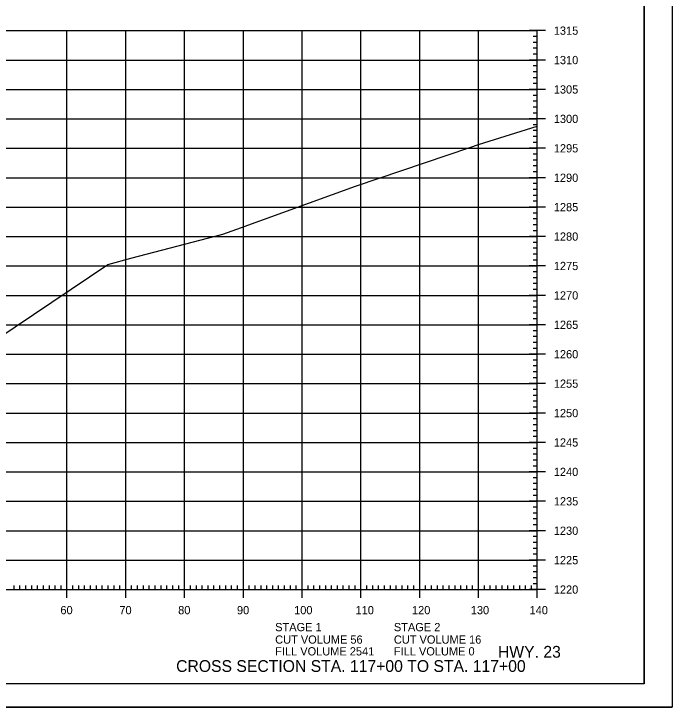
# Model space of a CAD drawing. Extents: x 1406028 to 1412453, y 321733 to 325986.
# Drawn here: x 1406640.9 to 1406752.8, y 324492.7 to 324610.6 of the extents above; entities that cross this region are included whole.
import ezdxf

# ---------------------------------------------------------------- set-up
doc = ezdxf.new("R2010")
doc.units = 0
for name, color, linetype in [('R_Axis', 7, 'Continuous'), ('R_Axis Annot', 7, 'Continuous'), ('R_Border', 7, 'Continuous'), ('R_Draft', 7, 'Continuous'), ('R_Exist Surface', 7, 'Continuous'), ('R_Grid', 7, 'Continuous'), ('R_No Plot', 7, 'Continuous')]:
    doc.layers.add(name, color=color, linetype=linetype)

msp = doc.modelspace()

# ---------------------------------------------------------------- linework, layer by layer
at = {"layer": 'R_Axis'}
for p, q in [((1406731.29, 324607.71), (1406728.49, 324607.71)), ((1406729.89, 324512.71), (1406729.89, 324607.71)), ((1406729.89, 324606.71), (1406729.19, 324606.71)), ((1406729.89, 324605.71), (1406729.19, 324605.71)), ((1406729.89, 324604.71), (1406729.19, 324604.71)), ((1406731.29, 324602.71), (1406728.49, 324602.71)), ((1406729.89, 324603.71), (1406729.19, 324603.71)), ((1406729.89, 324601.71), (1406729.19, 324601.71)), ((1406729.89, 324600.71), (1406729.19, 324600.71)), ((1406729.89, 324599.71), (1406729.19, 324599.71)), ((1406729.89, 324598.71), (1406729.19, 324598.71)), ((1406731.29, 324597.71), (1406728.49, 324597.71)), ((1406729.89, 324596.71), (1406729.19, 324596.71)), ((1406729.89, 324595.71), (1406729.19, 324595.71)), ((1406729.89, 324594.71), (1406729.19, 324594.71)), ((1406729.89, 324593.71), (1406729.19, 324593.71)), ((1406731.29, 324592.71), (1406728.49, 324592.71)), ((1406729.89, 324591.71), (1406729.19, 324591.71)), ((1406729.89, 324590.71), (1406729.19, 324590.71)), ((1406729.89, 324589.71), (1406729.19, 324589.71)), ((1406729.89, 324588.71), (1406729.19, 324588.71)), ((1406731.29, 324587.71), (1406728.49, 324587.71)), ((1406729.89, 324586.71), (1406729.19, 324586.71)), ((1406729.89, 324585.71), (1406729.19, 324585.71)), ((1406729.89, 324584.71), (1406729.19, 324584.71)), ((1406729.89, 324583.71), (1406729.19, 324583.71)), ((1406731.29, 324582.71), (1406728.49, 324582.71)), ((1406729.89, 324581.71), (1406729.19, 324581.71)), ((1406729.89, 324580.71), (1406729.19, 324580.71)), ((1406729.89, 324579.71), (1406729.19, 324579.71)), ((1406729.89, 324578.71), (1406729.19, 324578.71)), ((1406731.29, 324577.71), (1406728.49, 324577.71)), ((1406729.89, 324576.71), (1406729.19, 324576.71)), ((1406729.89, 324575.71), (1406729.19, 324575.71)), ((1406729.89, 324574.71), (1406729.19, 324574.71)), ((1406729.89, 324573.71), (1406729.19, 324573.71)), ((1406731.29, 324572.71), (1406728.49, 324572.71)), ((1406729.89, 324571.71), (1406729.19, 324571.71)), ((1406729.89, 324570.71), (1406729.19, 324570.71)), ((1406729.89, 324569.71), (1406729.19, 324569.71)), ((1406729.89, 324568.71), (1406729.19, 324568.71)), ((1406731.29, 324567.71), (1406728.49, 324567.71)), ((1406729.89, 324566.71), (1406729.19, 324566.71)), ((1406729.89, 324565.71), (1406729.19, 324565.71)), ((1406729.89, 324564.71), (1406729.19, 324564.71)), ((1406729.89, 324563.71), (1406729.19, 324563.71)), ((1406731.29, 324562.71), (1406728.49, 324562.71)), ((1406729.89, 324561.71), (1406729.19, 324561.71)), ((1406729.89, 324560.71), (1406729.19, 324560.71)), ((1406729.89, 324559.71), (1406729.19, 324559.71)), ((1406729.89, 324558.71), (1406729.19, 324558.71)), ((1406731.29, 324557.71), (1406728.49, 324557.71)), ((1406729.89, 324556.71), (1406729.19, 324556.71)), ((1406729.89, 324555.71), (1406729.19, 324555.71)), ((1406729.89, 324554.71), (1406729.19, 324554.71)), ((1406729.89, 324553.71), (1406729.19, 324553.71)), ((1406731.29, 324552.71), (1406728.49, 324552.71)), ((1406729.89, 324551.71), (1406729.19, 324551.71)), ((1406729.89, 324550.71), (1406729.19, 324550.71)), ((1406729.89, 324549.71), (1406729.19, 324549.71)), ((1406729.89, 324548.71), (1406729.19, 324548.71)), ((1406731.29, 324547.71), (1406728.49, 324547.71)), ((1406729.89, 324546.71), (1406729.19, 324546.71)), ((1406729.89, 324545.71), (1406729.19, 324545.71)), ((1406729.89, 324544.71), (1406729.19, 324544.71)), ((1406729.89, 324543.71), (1406729.19, 324543.71)), ((1406731.29, 324542.71), (1406728.49, 324542.71)), ((1406729.89, 324541.71), (1406729.19, 324541.71)), ((1406729.89, 324540.71), (1406729.19, 324540.71)), ((1406729.89, 324539.71), (1406729.19, 324539.71)), ((1406729.89, 324538.71), (1406729.19, 324538.71)), ((1406731.29, 324537.71), (1406728.49, 324537.71)), ((1406729.89, 324536.71), (1406729.19, 324536.71)), ((1406729.89, 324535.71), (1406729.19, 324535.71)), ((1406729.89, 324534.71), (1406729.19, 324534.71)), ((1406729.89, 324533.71), (1406729.19, 324533.71)), ((1406731.29, 324532.71), (1406728.49, 324532.71)), ((1406729.89, 324531.71), (1406729.19, 324531.71)), ((1406729.89, 324530.71), (1406729.19, 324530.71)), ((1406729.89, 324529.71), (1406729.19, 324529.71)), ((1406729.89, 324528.71), (1406729.19, 324528.71)), ((1406731.29, 324527.71), (1406728.49, 324527.71)), ((1406729.89, 324526.71), (1406729.19, 324526.71)), ((1406729.89, 324525.71), (1406729.19, 324525.71)), ((1406729.89, 324524.71), (1406729.19, 324524.71)), ((1406729.89, 324523.71), (1406729.19, 324523.71)), ((1406731.29, 324522.71), (1406728.49, 324522.71)), ((1406729.89, 324521.71), (1406729.19, 324521.71)), ((1406729.89, 324520.71), (1406729.19, 324520.71)), ((1406729.89, 324519.71), (1406729.19, 324519.71)), ((1406729.89, 324518.71), (1406729.19, 324518.71)), ((1406731.29, 324517.71), (1406728.49, 324517.71)), ((1406729.89, 324516.71), (1406729.19, 324516.71)), ((1406729.89, 324515.71), (1406729.19, 324515.71)), ((1406729.89, 324514.71), (1406729.19, 324514.71)), ((1406640.89, 324512.71), (1406640.89, 324513.41)), ((1406641.89, 324512.71), (1406641.89, 324513.41)), ((1406642.89, 324512.71), (1406642.89, 324513.41)), ((1406643.89, 324512.71), (1406643.89, 324513.41)), ((1406644.89, 324512.71), (1406644.89, 324513.41)), ((1406645.89, 324512.71), (1406645.89, 324513.41)), ((1406646.89, 324512.71), (1406646.89, 324513.41)), ((1406647.89, 324512.71), (1406647.89, 324513.41)), ((1406648.89, 324512.71), (1406648.89, 324513.41)), ((1406649.89, 324511.31), (1406649.89, 324514.11)), ((1406650.89, 324512.71), (1406650.89, 324513.41)), ((1406651.89, 324512.71), (1406651.89, 324513.41)), ((1406652.89, 324512.71), (1406652.89, 324513.41)), ((1406653.89, 324512.71), (1406653.89, 324513.41)), ((1406654.89, 324512.71), (1406654.89, 324513.41)), ((1406655.89, 324512.71), (1406655.89, 324513.41)), ((1406656.89, 324512.71), (1406656.89, 324513.41)), ((1406657.89, 324512.71), (1406657.89, 324513.41)), ((1406658.89, 324512.71), (1406658.89, 324513.41)), ((1406659.89, 324511.31), (1406659.89, 324514.11)), ((1406660.89, 324512.71), (1406660.89, 324513.41)), ((1406661.89, 324512.71), (1406661.89, 324513.41)), ((1406662.89, 324512.71), (1406662.89, 324513.41)), ((1406663.89, 324512.71), (1406663.89, 324513.41)), ((1406664.89, 324512.71), (1406664.89, 324513.41)), ((1406665.89, 324512.71), (1406665.89, 324513.41)), ((1406666.89, 324512.71), (1406666.89, 324513.41)), ((1406667.89, 324512.71), (1406667.89, 324513.41)), ((1406668.89, 324512.71), (1406668.89, 324513.41)), ((1406669.89, 324511.31), (1406669.89, 324514.11)), ((1406670.89, 324512.71), (1406670.89, 324513.41)), ((1406671.89, 324512.71), (1406671.89, 324513.41)), ((1406672.89, 324512.71), (1406672.89, 324513.41)), ((1406673.89, 324512.71), (1406673.89, 324513.41)), ((1406674.89, 324512.71), (1406674.89, 324513.41)), ((1406675.89, 324512.71), (1406675.89, 324513.41)), ((1406676.89, 324512.71), (1406676.89, 324513.41)), ((1406677.89, 324512.71), (1406677.89, 324513.41)), ((1406678.89, 324512.71), (1406678.89, 324513.41)), ((1406679.89, 324511.31), (1406679.89, 324514.11)), ((1406680.89, 324512.71), (1406680.89, 324513.41)), ((1406681.89, 324512.71), (1406681.89, 324513.41)), ((1406682.89, 324512.71), (1406682.89, 324513.41)), ((1406683.89, 324512.71), (1406683.89, 324513.41)), ((1406684.89, 324512.71), (1406684.89, 324513.41)), ((1406685.89, 324512.71), (1406685.89, 324513.41)), ((1406686.89, 324512.71), (1406686.89, 324513.41)), ((1406687.89, 324512.71), (1406687.89, 324513.41)), ((1406688.89, 324512.71), (1406688.89, 324513.41)), ((1406689.89, 324511.31), (1406689.89, 324514.11)), ((1406690.89, 324512.71), (1406690.89, 324513.41)), ((1406691.89, 324512.71), (1406691.89, 324513.41)), ((1406692.89, 324512.71), (1406692.89, 324513.41)), ((1406693.89, 324512.71), (1406693.89, 324513.41)), ((1406694.89, 324512.71), (1406694.89, 324513.41)), ((1406695.89, 324512.71), (1406695.89, 324513.41)), ((1406696.89, 324512.71), (1406696.89, 324513.41)), ((1406697.89, 324512.71), (1406697.89, 324513.41)), ((1406698.89, 324512.71), (1406698.89, 324513.41)), ((1406699.89, 324511.31), (1406699.89, 324514.11)), ((1406700.89, 324512.71), (1406700.89, 324513.41)), ((1406701.89, 324512.71), (1406701.89, 324513.41)), ((1406702.89, 324512.71), (1406702.89, 324513.41)), ((1406703.89, 324512.71), (1406703.89, 324513.41)), ((1406704.89, 324512.71), (1406704.89, 324513.41)), ((1406705.89, 324512.71), (1406705.89, 324513.41)), ((1406706.89, 324512.71), (1406706.89, 324513.41)), ((1406707.89, 324512.71), (1406707.89, 324513.41)), ((1406708.89, 324512.71), (1406708.89, 324513.41)), ((1406709.89, 324511.31), (1406709.89, 324514.11)), ((1406710.89, 324512.71), (1406710.89, 324513.41)), ((1406711.89, 324512.71), (1406711.89, 324513.41)), ((1406712.89, 324512.71), (1406712.89, 324513.41)), ((1406713.89, 324512.71), (1406713.89, 324513.41)), ((1406714.89, 324512.71), (1406714.89, 324513.41)), ((1406715.89, 324512.71), (1406715.89, 324513.41)), ((1406716.89, 324512.71), (1406716.89, 324513.41)), ((1406717.89, 324512.71), (1406717.89, 324513.41)), ((1406718.89, 324512.71), (1406718.89, 324513.41)), ((1406719.89, 324511.31), (1406719.89, 324514.11)), ((1406720.89, 324512.71), (1406720.89, 324513.41)), ((1406721.89, 324512.71), (1406721.89, 324513.41)), ((1406722.89, 324512.71), (1406722.89, 324513.41)), ((1406723.89, 324512.71), (1406723.89, 324513.41)), ((1406724.89, 324512.71), (1406724.89, 324513.41)), ((1406725.89, 324512.71), (1406725.89, 324513.41)), ((1406726.89, 324512.71), (1406726.89, 324513.41)), ((1406727.89, 324512.71), (1406727.89, 324513.41)), ((1406728.89, 324512.71), (1406728.89, 324513.41)), ((1406729.89, 324513.71), (1406729.19, 324513.71)), ((1406729.89, 324511.31), (1406729.89, 324514.11)), ((1406449.89, 324512.71), (1406729.89, 324512.71)), ((1406731.29, 324512.71), (1406728.49, 324512.71))]:
    msp.add_line(p, q, dxfattribs=at)
at = {"layer": 'R_Border'}
for q in [(1406748.07, 324702.17), (1406431.89, 324496.71)]:
    msp.add_line((1406748.07, 324496.71), q, dxfattribs=at)
at = {"layer": 'R_Exist Surface'}
msp.add_lwpolyline([(1406637.32, 324554.86), (1406641.07, 324557.37), (1406656.86, 324567.96), (1406660.98, 324569.12), (1406676.42, 324573.09), (1406678.78, 324573.94), (1406698.94, 324581.27), (1406699.12, 324581.33), (1406718.39, 324587.84), (1406719.91, 324588.33), (1406729.89, 324591.48)], dxfattribs=at)
at = {"layer": 'R_Grid'}
for p, q in [((1406449.89, 324607.71), (1406729.89, 324607.71)), ((1406649.89, 324512.71), (1406649.89, 324607.71)), ((1406659.89, 324512.71), (1406659.89, 324607.71)), ((1406669.89, 324512.71), (1406669.89, 324607.71)), ((1406679.89, 324512.71), (1406679.89, 324607.71)), ((1406689.89, 324512.71), (1406689.89, 324607.71)), ((1406699.89, 324512.71), (1406699.89, 324607.71)), ((1406709.89, 324512.71), (1406709.89, 324607.71)), ((1406719.89, 324512.71), (1406719.89, 324607.71)), ((1406729.89, 324512.71), (1406729.89, 324607.71)), ((1406449.89, 324602.71), (1406729.89, 324602.71)), ((1406449.89, 324597.71), (1406729.89, 324597.71)), ((1406449.89, 324592.71), (1406729.89, 324592.71)), ((1406449.89, 324587.71), (1406729.89, 324587.71)), ((1406449.89, 324582.71), (1406729.89, 324582.71)), ((1406449.89, 324577.71), (1406729.89, 324577.71)), ((1406449.89, 324572.71), (1406729.89, 324572.71)), ((1406449.89, 324567.71), (1406729.89, 324567.71)), ((1406449.89, 324562.71), (1406729.89, 324562.71)), ((1406449.89, 324557.71), (1406729.89, 324557.71)), ((1406449.89, 324552.71), (1406729.89, 324552.71)), ((1406449.89, 324547.71), (1406729.89, 324547.71)), ((1406449.89, 324542.71), (1406729.89, 324542.71)), ((1406449.89, 324537.71), (1406729.89, 324537.71)), ((1406449.89, 324532.71), (1406729.89, 324532.71)), ((1406449.89, 324527.71), (1406729.89, 324527.71)), ((1406449.89, 324522.71), (1406729.89, 324522.71)), ((1406449.89, 324517.71), (1406729.89, 324517.71)), ((1406449.89, 324512.71), (1406729.89, 324512.71))]:
    msp.add_line(p, q, dxfattribs=at)
at = {"layer": 'R_No Plot'}
msp.add_line((1406419.49, 324492.73), (1406752.82, 324492.73), dxfattribs=at)
for points in [[(1406419.48, 324706.06), (1406752.82, 324706.06), (1406752.82, 324492.72), (1406419.48, 324492.72)], [(1406665.81, 324702.17), (1406685.43, 324702.17), (1406685.43, 324692.29), (1406701.54, 324692.29), (1406724.74, 324692.29), (1406724.74, 324667.95), (1406748.07, 324667.95), (1406748.07, 324496.71), (1406431.89, 324496.71), (1406431.89, 324702.17)]]:
    msp.add_lwpolyline(points, close=True, dxfattribs=at)

# ---------------------------------------------------------------- texts
at = {"layer": 'R_Axis Annot'}
for s, p in [('1315', (1406732.69, 324607.01)), ('1310', (1406732.69, 324602.01)), ('1305', (1406732.69, 324597.01)), ('1300', (1406732.69, 324592.01)), ('1295', (1406732.69, 324587.01)), ('1290', (1406732.69, 324582.01)), ('1285', (1406732.69, 324577.01)), ('1280', (1406732.69, 324572.01)), ('1275', (1406732.69, 324567.01)), ('1270', (1406732.69, 324562.01)), ('1265', (1406732.69, 324557.01)), ('1260', (1406732.69, 324552.01)), ('1255', (1406732.69, 324547.01)), ('1250', (1406732.69, 324542.01)), ('1245', (1406732.69, 324537.01)), ('1240', (1406732.69, 324532.01)), ('1235', (1406732.69, 324527.01)), ('1230', (1406732.69, 324522.01)), ('1225', (1406732.69, 324517.01)), ('1220', (1406732.69, 324512.01)), ('60', (1406648.77, 324508.51)), ('70', (1406658.8, 324508.51)), ('80', (1406668.8, 324508.51)), ('90', (1406678.8, 324508.51)), ('100', (1406688.52, 324508.51)), ('110', (1406698.97, 324508.51)), ('120', (1406708.57, 324508.51)), ('130', (1406718.57, 324508.51)), ('140', (1406728.57, 324508.51)), ('STAGE 1', (1406685.3, 324505.63)), ('STAGE 2', (1406705.49, 324505.63)), ('CUT VOLUME 56', (1406685.3, 324503.51)), ('CUT VOLUME 16', (1406705.49, 324503.51)), ('FILL VOLUME 2541', (1406685.3, 324501.51)), ('FILL VOLUME 0', (1406705.49, 324501.51))]:
    msp.add_text(s, height=1.4, dxfattribs=at).set_placement(p)
at = {"layer": 'R_Draft'}
for s, p in [('HWY. 23', (1406723.19, 324501.13)), ('CROSS SECTION STA. 117+00 TO STA. 117+00', (1406668.45, 324498.71))]:
    msp.add_text(s, height=2, dxfattribs=at).set_placement(p)
at = {"layer": 'R_No Plot'}
for p in [(1406718.35, 324587.79), (1406698.9, 324581.22), (1406676.37, 324573.04), (1406656.81, 324567.91)]:
    msp.add_text('+', height=0.1, dxfattribs=at).set_placement(p)

doc.saveas('drawing.dxf')
